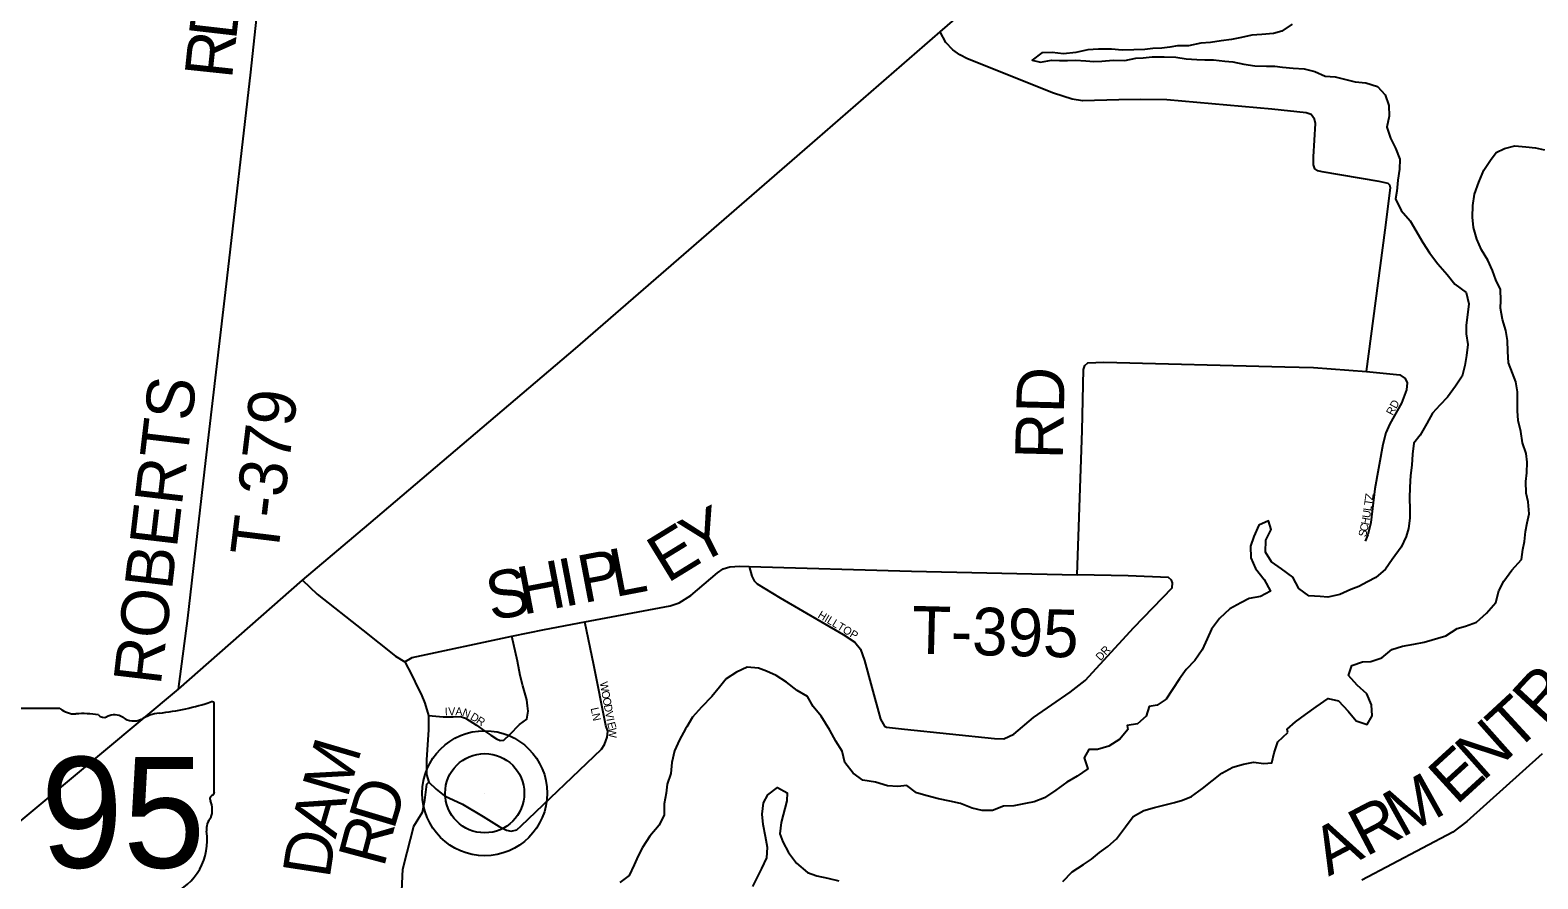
# Model space of a CAD drawing. Extents: x 1759416 to 2214760, y 252598 to 1116833.
# Drawn here: x 1958374 to 1967860, y 909672 to 915007 of the extents above; entities that cross this region are included whole.
import ezdxf

# ---------------------------------------------------------------- set-up
doc = ezdxf.new("R2010")
doc.units = 0
for name, color, linetype in [('GM_X_Major_Lake', 7, 'Continuous'), ('GM_X_State_Location', 7, 'Continuous'), ('GM_X_State_Route', 7, 'Continuous'), ('GM_X_State_Shield', 7, 'Continuous'), ('GM_X_Township_Road', 7, 'Continuous'), ('GM_X_Township_Road_Text', 7, 'Continuous'), ('GM_X_Township_Subdivision', 7, 'Continuous'), ('GM_X_Township_Subdivision_Text', 7, 'Continuous'), ('GM_X_Unincorporated', 7, 'Continuous'), ('GM_X_Unincorporated_Location', 7, 'Continuous')]:
    doc.layers.add(name, color=color, linetype=linetype)

msp = doc.modelspace()

# ---------------------------------------------------------------- linework, layer by layer
at = {"layer": 'GM_X_Major_Lake'}
for points in [[(1966313, 915044.5), (1966248.8, 915000.6), (1966196.7, 914986.7), (1966122.5, 914980.8), (1966060.4, 914977), (1965994.2, 914961.1), (1965932.1, 914949.2), (1965868, 914939.3), (1965799.8, 914929.5), (1965739.7, 914925.6), (1965661.5, 914909.7), (1965593.4, 914907.9), (1965543.3, 914900), (1965493.2, 914894.1), (1965437.1, 914892.2), (1965387, 914886.3), (1965316.8, 914884.5), (1965244.7, 914882.7), (1965176.6, 914888.8), (1965094.5, 914887), (1965028.3, 914883.2), (1964952.2, 914867.3), (1964876, 914859.5), (1964803.9, 914867.7), (1964739.8, 914865.8), (1964677.6, 914819.8), (1964729.6, 914805.7), (1964799.8, 914819.5), (1964849.9, 914817.4), (1964899.9, 914817.3), (1964950, 914819.2), (1965016.1, 914815), (1965066.2, 914810.9), (1965116.3, 914812.8), (1965188.4, 914818.6), (1965260.6, 914816.4), (1965330.7, 914832.3), (1965376.9, 914834.3), (1965432.9, 914840.1), (1965509.1, 914839.9), (1965581.2, 914837.7), (1965647.3, 914827.5), (1965713.4, 914823.4), (1965765.4, 914821.2), (1965819.5, 914821.1), (1965889.6, 914812.9), (1965939.7, 914808.8), (1966009.8, 914792.6), (1966079.9, 914782.4), (1966152, 914780.2), (1966204.1, 914780.1), (1966254.2, 914774), (1966320.3, 914767.8), (1966390.4, 914763.6), (1966456.4, 914747.4), (1966522.5, 914717.2), (1966584.6, 914713), (1966652.6, 914696.8), (1966710.7, 914682.6), (1966776.8, 914676.4)], [(1966776.8, 914676.4), (1966850.9, 914654.2), (1966898.8, 914599.9), (1966922.6, 914533.7), (1966924.5, 914467.5), (1966910.2, 914397.4), (1966932.1, 914329.1), (1966964, 914264.9), (1966991.8, 914196.6), (1966989.6, 914132.5), (1966979.4, 914064.3), (1966973.2, 913996.2), (1966963.1, 913946), (1966998.9, 913873.8), (1967056.9, 913809.4), (1967136.6, 913672.9), (1967178.5, 913606.6), (1967230.4, 913538.3), (1967288.3, 913472), (1967338.2, 913409.7), (1967408.2, 913357.4), (1967426, 913287.2), (1967409.6, 913150.8), (1967409.5, 913098.7), (1967419.3, 913030.5), (1967411.1, 912962.3), (1967400.9, 912898.2), (1967382.7, 912832), (1967342.5, 912770), (1967292.2, 912699.9), (1967244, 912649.9), (1967197.7, 912599.9), (1967161.5, 912533.8), (1967119.2, 912461.7), (1967079, 912411.6), (1967070.8, 912341.5), (1967066.6, 912273.3), (1967058.4, 912207.1), (1967054.2, 912134.9), (1967052, 912064.8), (1967053.8, 911996.6), (1967053.6, 911940.4), (1967045.5, 911874.3), (1967031.3, 911824.2), (1966999, 911756.1), (1966942.7, 911680), (1966900.5, 911617.9), (1966840.2, 911565.9), (1966788.1, 911540), (1966733.9, 911510), (1966683.8, 911490.1), (1966613.5, 911460.2), (1966539.4, 911442.3), (1966489.3, 911446.4), (1966419.2, 911450.6), (1966355.2, 911496.9), (1966317.3, 911569.2), (1966247.4, 911621.5), (1966183.4, 911663.8), (1966145.5, 911726), (1966147.7, 911800.2), (1966181.9, 911868.3), (1966166.1, 911922.5), (1966103.9, 911894.6), (1966073.6, 911824.4), (1966051.4, 911762.3), (1966053.2, 911690.1), (1966083.1, 911621.9), (1966137, 911553.6), (1966176.9, 911481.3), (1966114.6, 911447.3), (1966042.5, 911433.5), (1965990.3, 911407.5), (1965922.1, 911369.6), (1965857.8, 911307.6), (1965807.5, 911241.5), (1965779.3, 911181.4), (1965747.1, 911111.3), (1965700.8, 911045.2), (1965646.6, 910987.2), (1965604.3, 910929.2), (1965560.1, 910863.1), (1965521.8, 910801), (1965463.6, 910763), (1965413.5, 910755.2), (1965395.3, 910695), (1965341.1, 910647), (1965276.9, 910635.2), (1965280.9, 910610.2)], [(1966286.2, 910592.8), (1966282.6, 910612.7), (1966334.8, 910658.7), (1966397.1, 910704.7), (1966465.3, 910752.6), (1966539.6, 910806.6), (1966605.7, 910790.4), (1966665.6, 910726.1), (1966717.5, 910665.8), (1966785.6, 910641.6), (1966817.8, 910695.7), (1966814, 910765.8), (1966784.1, 910834.1), (1966722.1, 910888.4), (1966668.2, 910950.7), (1966688.4, 911012.8), (1966756.6, 911036.7), (1966808.7, 911038.6), (1966878.9, 911060.5), (1966941.2, 911114.5), (1967007.3, 911134.4), (1967079.5, 911146.2), (1967143.6, 911160.1), (1967280, 911199.9), (1967352.2, 911245.8), (1967404.4, 911259.8), (1967474.6, 911285.7), (1967536.8, 911341.7), (1967595.1, 911409.7), (1967613.3, 911481.9), (1967645.6, 911543.9), (1967695.8, 911612), (1967756.1, 911680), (1967766.3, 911742.2), (1967776.5, 911792.3), (1967782.7, 911854.5), (1967792.8, 911910.6), (1967805, 911966.7), (1967799.2, 912042.9), (1967785.3, 912097.1), (1967783.5, 912169.3), (1967789.7, 912223.4), (1967791.9, 912291.6), (1967786, 912345.8), (1967762.2, 912412), (1967752.4, 912484.2), (1967736.5, 912552.4), (1967732.7, 912614.6), (1967730.8, 912664.8), (1967731, 912732.9), (1967721.2, 912797.2), (1967699.3, 912851.3), (1967675.4, 912915.6), (1967671.6, 912987.8), (1967669.8, 913056), (1967658, 913118.2), (1967638.1, 913188.4), (1967624.3, 913258.6), (1967626.4, 913308.8), (1967624.6, 913376.9), (1967594.8, 913437.2), (1967574.9, 913495.4), (1967545, 913561.6), (1967505.1, 913625.9), (1967475.3, 913694.1), (1967455.4, 913766.4), (1967449.6, 913832.6), (1967449.8, 913904.8), (1967462, 913976.9), (1967488.3, 914051.1), (1967520.5, 914127.2), (1967560.8, 914189.3), (1967597, 914239.3), (1967649.1, 914263.3), (1967715.3, 914279.2), (1967783.4, 914273), (1967845.5, 914266.8), (1967901.6, 914254.6)], [(1963404.5, 910606.4), (1963349.8, 910693.9), (1963299.9, 910756.2), (1963264, 910818.4), (1963200, 910856.7), (1963132, 910909), (1963068, 910951.2), (1963006, 910977.5), (1962956, 910995.6), (1962885.8, 911001.8), (1962817.6, 910971.9), (1962753.4, 910929.9), (1962711.2, 910875.9), (1962662.9, 910817.9), (1962598.7, 910751.8), (1962540.4, 910687.8), (1962505.6, 910627.8), (1962497.3, 910615.5)], [(1962497.3, 910615.5), (1962459, 910545.4), (1962428.6, 910477.3), (1962410.3, 910403.2), (1962404, 910335), (1962381.6, 910266.9), (1962375.4, 910210.8), (1962363, 910142.6), (1962362.7, 910074.4), (1962330.4, 910008.4), (1962272, 909940.4), (1962225.6, 909868.3), (1962199.4, 909816.3), (1962173.1, 909760.2), (1962142.8, 909692.1), (1962084.5, 909648.2)], [(1965280.9, 910610.2), (1965230.6, 910550.2), (1965160.3, 910506.3), (1965090.1, 910484.5), (1965034.1, 910484.7), (1965005.8, 910432.6), (1965027.5, 910362.4), (1964961.2, 910316.5), (1964897, 910278.6), (1964826.6, 910228.7), (1964756.3, 910180.8), (1964690.1, 910154.9), (1964636, 910145.1), (1964561.9, 910131.3), (1964497.8, 910129.5), (1964427.6, 910101.7), (1964363.5, 910101.9), (1964301.5, 910116.1), (1964227.5, 910146.4), (1964159.5, 910160.7), (1964089.4, 910175), (1964017.4, 910193.3), (1963951.4, 910211.5), (1963889.5, 910257.9), (1963833.5, 910252), (1963767.4, 910256.3), (1963693.4, 910278.6), (1963613.3, 910292.9), (1963551.5, 910337.2), (1963499.7, 910403.6), (1963482, 910473.8), (1963442.2, 910538.1), (1963404.5, 910606.4)], [(1964870.1, 909655), (1964930.5, 909716.9), (1965000.8, 909762.8), (1965051, 909794.7), (1965101.3, 909836.7), (1965153.5, 909874.6), (1965209.8, 909922.6), (1965266.2, 909998.6), (1965314.6, 910064.6), (1965380.8, 910102.5), (1965447, 910120.3), (1965515.1, 910136.1), (1965573.3, 910152), (1965623.4, 910165.8), (1965681.6, 910189.7), (1965749.9, 910239.6), (1965870.5, 910335.5), (1965940.7, 910373.4), (1966006.9, 910393.2), (1966071, 910405), (1966135.1, 910396.8), (1966185.2, 910400.6), (1966201.5, 910464.7), (1966223.8, 910532.9), (1966286.2, 910592.8)], [(1962921.5, 909623.3), (1962945.7, 909673.4), (1962978.1, 909737.5), (1963008.4, 909803.5), (1963012.7, 909869.7), (1963001, 909937.9), (1962985.3, 910014.2), (1962979.6, 910078.4), (1962987.9, 910150.6), (1963014.2, 910200.6), (1963076.4, 910246.5), (1963136.4, 910212.2), (1963134.1, 910162.1), (1963099.5, 910025.8), (1963091.2, 909955.7), (1963109, 909903.5), (1963144.7, 909837.2), (1963194.5, 909770.8), (1963264.3, 909712.4), (1963324.3, 909690.2), (1963392.3, 909675.9), (1963462.3, 909659.6)]]:
    msp.add_lwpolyline(points, dxfattribs=at)
at = {"layer": 'GM_X_State_Route'}
msp.add_lwpolyline([(1958137.1, 909890.7), (1959306.8, 910863.9), (1960087.6, 911550.6), (1960505.2, 911902), (1961806, 913006.9), (1963278.7, 914284.1), (1964100.1, 914996.7), (1964713.6, 915529)], dxfattribs=at)
at = {"layer": 'GM_X_State_Shield'}
for p, q in [((1958561.2, 910742.2), (1958153.5, 910742.2)), ((1959532, 910215.6), (1959532, 910768.4)), ((1959531.9, 910215.8), (1959532, 910215.6))]:
    msp.add_line(p, q, dxfattribs=at)
for centre, radius, start, end in [((1958658.3, 910864.8), 156.4, 231.61951, 271.11188), ((1959036.1, 912182.7), 1476.4, 275.84447, 288.90645), ((1959516.6, 910770.7), 15.5, 351.86209, 97.738), ((1958710.2, 910149), 561.6, 80.48669, 94.98827), ((1958837.7, 910731.7), 45.1, 219.79206, 297.10237), ((1958903.9, 910609.6), 93.8, 54.46668, 119.14113), ((1959025.1, 910777.1), 112.9, 233.85621, 294.82819), ((1959224.4, 910419.4), 297, 97.34618, 120.76885), ((1959528.4, 910175), 24, 107.94398, 210.33697), ((1959515.5, 910213.5), 16.6, 289.60381, 7.73413), ((1959375.8, 910105.2), 144, 340.03296, 23.64957), ((1959587.5, 909984.3), 104.8, 136.8065, 186.92959), ((1959118.8, 909914), 369.3, 292.30889, 8.98584)]:
    msp.add_arc(centre, radius, start, end, dxfattribs=at)
at = {"layer": 'GM_X_Township_Road'}
for points in [[(1959306.8, 910863.9), (1959366.6, 911311.6), (1959479.8, 912302.1), (1959612.7, 913449), (1959763.2, 914744.2), (1959847.1, 915528.2)], [(1960087.6, 911550.6), (1960178.9, 911461.6), (1960466.4, 911235.7), (1960671.7, 911071.4), (1960730.9, 911036.9), (1960778.3, 911063.5), (1961403.8, 911197.6), (1961608.9, 911239.4), (1961864.4, 911287.3), (1962400.3, 911389.1), (1962458.2, 911407), (1962530.9, 911454.2), (1962698.5, 911595), (1962734.5, 911621.2), (1962776.4, 911633.3), (1962838.4, 911637.6), (1962896.7, 911635.9), (1963918.8, 911607), (1964961.1, 911582.3), (1964992.6, 912490.4), (1965001.5, 912873.2), (1965009.5, 912899.3), (1965027.4, 912915.4), (1965129.4, 912919.7), (1966267.8, 912891.3), (1966447.8, 912885.9), (1966782, 912860.9), (1966899.5, 913749.2), (1966932.8, 914015.9), (1966928.8, 914031.9), (1966918.7, 914043.9), (1966860.7, 914055.7), (1966502.4, 914116.7), (1966476.4, 914122.6), (1966456.4, 914134.6), (1966448.3, 914160.6), (1966448.2, 914210.7), (1966461.6, 914421.2), (1966453.5, 914447.3), (1966433.4, 914477.2), (1966401.4, 914487.2), (1966185.3, 914510.5), (1965525, 914568.5), (1965358.9, 914572), (1965222.9, 914569.5), (1964994.9, 914562.8), (1964928.8, 914574.6), (1964812.7, 914612.3), (1964272, 914827), (1964223.9, 914852.9), (1964179.8, 914882.8), (1964135.7, 914930.8), (1964100.1, 914996.7)], [(1967886.9, 910456.9), (1967412.4, 910032), (1967325, 909964.8), (1966753.2, 909663.2)], [(1960712.6, 909596), (1960719.3, 909732.6), (1960746.2, 909839.3), (1960788.7, 910002.3), (1960842.5, 910090.2), (1960856.7, 910165.6), (1960868.8, 910266.8), (1960881.3, 910280.2)]]:
    msp.add_lwpolyline(points, dxfattribs=at)
at = {"layer": 'GM_X_Township_Subdivision'}
for points in [[(1966782, 912860.9), (1966992.1, 912839.6), (1967024.1, 912817.6), (1967038.2, 912789.6), (1967034.3, 912745.5), (1967002.6, 912663.2), (1966928.9, 912532.7), (1966903, 912476.5), (1966885.2, 912402.3), (1966834, 912123.5), (1966808.6, 911913), (1966790.8, 911834.8), (1966772.9, 911794.6)], [(1962896.7, 911635.9), (1962914.6, 911573.7), (1962928.7, 911545.7), (1962948.8, 911525.7), (1963093.1, 911437.9), (1963489.7, 911208.7), (1963561.9, 911158.9), (1963598, 911114.9), (1963624.3, 911044.8), (1963668.7, 910874.6), (1963723.3, 910676.4), (1963749.4, 910632.4), (1963761.4, 910624.4), (1963875.2, 910613.6), (1964440.6, 910553.9), (1964500.8, 910552.6), (1964562.6, 910581.4), (1964687.5, 910685.5), (1964917.1, 910844.6), (1965010.9, 910919), (1965318.1, 911252.8), (1965559.4, 911502.1), (1965561.3, 911532.1), (1965555.3, 911550.2), (1965535.2, 911566.1), (1965283.1, 911577.3), (1964961.1, 911582.3)], [(1960730.9, 911036.9), (1960775.9, 910951.5), (1960815.2, 910869.4), (1960834.9, 910833.6), (1960858, 910777), (1960881.1, 910699.7), (1960880.6, 910608.9), (1960867, 910420.1), (1960866.9, 910327.1), (1960881.3, 910280.2), (1960929.2, 910235.4), (1960981.1, 910193.9), (1961094.2, 910142), (1961223.4, 910062.8), (1961324.3, 910000.2), (1961369.9, 909977.4), (1961400.7, 909971.7), (1961435, 909979.7), (1961463.5, 910004.8), (1961967.7, 910487.3), (1961987.1, 910517), (1962004.2, 910561.5), (1962008.8, 910600.3), (1961996.2, 910636.8), (1961921.3, 911014.8), (1961864.4, 911287.3)], [(1960881.1, 910699.7), (1960972.8, 910691.1), (1961035, 910691.1), (1961080.6, 910692.2), (1961113.9, 910681.2), (1961182.7, 910638.9), (1961233.8, 910601.2), (1961271.6, 910575.6), (1961307.1, 910551.2), (1961331.5, 910542.3), (1961353.8, 910544.5), (1961391.5, 910579), (1961452.6, 910642.3), (1961499.3, 910676.7), (1961508.2, 910726.7), (1961503.7, 910758.9), (1961498.1, 910796.6), (1961472.6, 910884.4), (1961456, 910949.9), (1961440.4, 911041), (1961403.8, 911197.6)]]:
    msp.add_lwpolyline(points, dxfattribs=at)
at = {"layer": 'GM_X_Unincorporated'}
for radius in [392.8, 249]:
    msp.add_circle((1961233.9, 910210.2), radius, dxfattribs=at)
at = {"layer": 'GM_X_Unincorporated_Location'}
msp.add_line((1961233.9, 910210.2), (1961233.9, 910210.2), dxfattribs=at)

# ---------------------------------------------------------------- texts
at = {"layer": 'GM_X_State_Location'}
for s in ['s', 'r']:
    msp.add_text(s, height=1, dxfattribs=at).set_placement((1958820.2, 910125.4))
msp.add_text('95', height=1, rotation=0.00001, dxfattribs=at).set_placement((1958568.4, 910052.7))
at = {"layer": 'GM_X_State_Shield'}
msp.add_text('95', height=696.1, dxfattribs=at).set_placement((1958440.2, 909741.9))
at = {"layer": 'GM_X_Township_Road_Text'}
for s, rotation, p in [('D', 83.42487, (1959668.9, 914939.8)), ('R', 83.95074, (1959643, 914695.5)), ('RD', 88.54394, (1964870.1, 912306.7)), ('ROBERTS', 83.2906, (1959194.8, 910883.2)), ('T-379', 83.01197, (1959930.2, 911687.7)), ('Y', 27.04728, (1962568.2, 911641.6)), ('E', 31.56327, (1962382.5, 911527.2)), ('I', 10.82155, (1961732.3, 911381.1)), ('P', 10.82715, (1961853.3, 911404.3)), ('L', 10.85473, (1962052.3, 911442.3)), ('S', 10.8263, (1961274.2, 911293.5)), ('H', 10.82897, (1961473, 911331.5)), ('T-395', 358.59569, (1963919.2, 911088.2)), ('R', 47.25187, (1967897.2, 910630.4)), ('T', 42.68621, (1967713.8, 910459.8)), ('N', 41.65471, (1967512.1, 910280.3)), ('M', 73.69879, (1960369.1, 910172.4)), ('E', 42.4266, (1967347.3, 910129.7)), ('D', 73.23795, (1960661.6, 909972.7)), ('M', 29.17337, (1967001.7, 909926.7)), ('A', 73.69782, (1960295, 909919)), ('R', 27.80402, (1966776.8, 909808)), ('R', 75.05877, (1960598.7, 909737)), ('A', 27.80163, (1966543.3, 909684.9)), ('D', 81.28568, (1960257.3, 909668.3))]:
    msp.add_text(s, height=300, rotation=rotation, dxfattribs=at).set_placement(p)
at = {"layer": 'GM_X_Township_Subdivision_Text'}
for s, rotation, p in [('RD', 62.10331, (1966946.5, 912581.2)), ('Z', 81.66935, (1966820.4, 912051.2)), ('U', 81.57918, (1966803.7, 911937.9)), ('L', 81.69374, (1966810.2, 911981.6)), ('T', 81.66511, (1966815.3, 912016.4)), ('C', 77.2657, (1966786.2, 911852)), ('H', 79.39787, (1966795.3, 911892.6)), ('S', 77.27563, (1966778.4, 911817.7)), ('HILLTOP', 329.0356, (1963325.3, 911317.6)), ('DR', 47.11989, (1965108.7, 911038.8)), ('W', 280.36351, (1961956.9, 910906.4)), ('O', 280.34982, (1961967.2, 910850.1)), ('I', 1.74895, (1960983.4, 910698.6)), ('V', 1.7271, (1961005.4, 910699.2)), ('A', 357.17908, (1961048.3, 910700.6)), ('N', 338.42586, (1961088, 910699.3)), ('LN', 281.89504, (1961900, 910744)), ('O', 280.34982, (1961975.1, 910806.9)), ('D', 280.36124, (1961983, 910763.6)), ('D', 328.98378, (1961138.4, 910677.5)), ('R', 326.76129, (1961175.7, 910655.1)), ('V', 280.34982, (1961990.9, 910720.3)), ('I', 280.33328, (1961998.8, 910677)), ('E', 284.72119, (1962003.6, 910651.3)), ('W', 271.14342, (1962012.2, 910620.3))]:
    msp.add_text(s, height=50, rotation=rotation, dxfattribs=at).set_placement(p)

doc.saveas('drawing.dxf')
